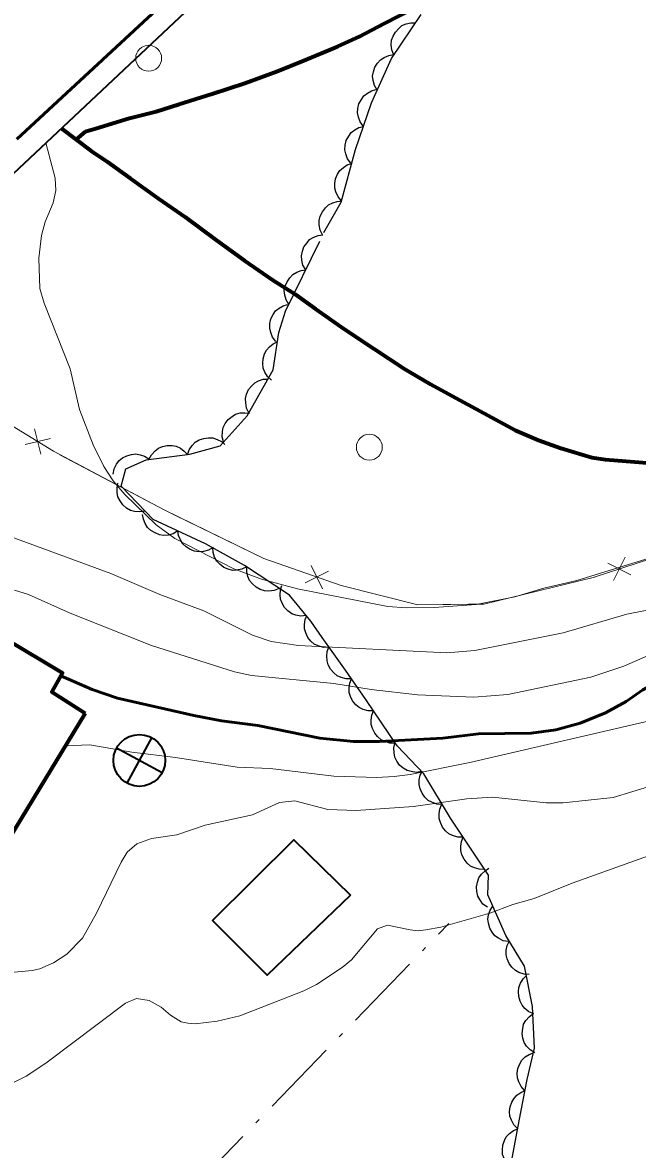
# Model space of a CAD drawing. Extents: x 356765 to 358572, y 5103174 to 5104650.
# Drawn here: x 357852.96 to 357876.71, y 5103449.43 to 5103492.92 of the extents above; entities that cross this region are included whole.
import ezdxf

# ---------------------------------------------------------------- set-up
doc = ezdxf.new("R2010")
doc.units = 0
doc.header["$LTSCALE"] = 0.6
doc.linetypes.add('DOT_DASHED', pattern=[7.7, 5, -1.2, 0.3, -1.2])
doc.linetypes.add('LONG_DASHED', pattern=[7.5, 6, -1.5])
for name, color, linetype, lineweight in [('1', 7, 'Continuous', 53), ('2', 7, 'Continuous', 13), ('21', 7, 'Continuous', 53), ('22', 7, 'Continuous', 35), ('31', 7, 'Continuous', 70), ('34', 7, 'Continuous', 35), ('36', 7, 'Continuous', 13), ('37', 7, 'Continuous', 13), ('41', 7, 'DOT_DASHED', 25), ('44', 7, 'Continuous', 25)]:
    doc.layers.add(name, color=color, linetype=linetype, lineweight=lineweight)

msp = doc.modelspace()

# ---------------------------------------------------------------- linework, layer by layer
at = {"layer": '1'}
msp.add_lwpolyline([(357879.87, 5103468.34), (357879.41, 5103468.3), (357878.71, 5103468.15), (357876.91, 5103467.17), (357876.27, 5103466.72), (357875.47, 5103466.28), (357874.49, 5103465.88), (357873.55, 5103465.62), (357872.6, 5103465.5), (357870.57, 5103465.47), (357869.19, 5103465.3), (357866.75, 5103465.17), (357865.74, 5103465.17), (357864.44, 5103465.3), (357862.05, 5103465.79), (357860.65, 5103465.97), (357859.58, 5103466.18), (357856.63, 5103466.84), (357855.65, 5103467.18), (357854.45, 5103467.71)], dxfattribs=at)
at = {"layer": '2'}
for points in [[(357877.74, 5103472.43), (357874.37, 5103471.38), (357873.09, 5103471.09), (357871.97, 5103470.76), (357870.48, 5103470.46), (357868.85, 5103470.34), (357867.77, 5103470.33), (357867.07, 5103470.38), (357863.58, 5103471.07), (357862.19, 5103471.44), (357861.12, 5103471.84), (357858.85, 5103473), (357858.13, 5103473.53), (357856.92, 5103474.7), (357856.47, 5103475.23), (357856.11, 5103475.79), (357855.69, 5103476.62), (357855.17, 5103477.99), (357854.81, 5103479.55), (357853.8, 5103482.09), (357853.63, 5103482.65), (357853.59, 5103483.82), (357853.7, 5103484.7), (357853.84, 5103485.22), (357854.15, 5103485.96), (357854.25, 5103486.43), (357854.23, 5103486.91), (357853.86, 5103488.28)], [(357878.46, 5103470.51), (357876.29, 5103470.08), (357873.84, 5103469.36), (357870.42, 5103468.68), (357869.34, 5103468.59), (357863.62, 5103468.88), (357862.56, 5103469.03), (357861.84, 5103469.28), (357859.97, 5103470.21), (357858.27, 5103470.84), (357856.37, 5103471.65), (357850.72, 5103473.73)], [(357877.41, 5103468.62), (357876.18, 5103468.08), (357874.9, 5103467.66), (357871.7, 5103466.99), (357870.39, 5103466.88), (357868.21, 5103466.97), (357866.43, 5103467.18), (357864.98, 5103467.41), (357861.8, 5103467.72), (357861.15, 5103467.86), (357857.95, 5103468.88), (357854.8, 5103470.13), (357853.2, 5103470.84), (357852.66, 5103471.01)], [(357903.78, 5103467.69), (357895.03, 5103468.8), (357889.16, 5103468.88), (357881.05, 5103466.87), (357870.23, 5103464.36), (357867.93, 5103463.9), (357867.31, 5103463.82), (357866.64, 5103463.78), (357864.98, 5103463.84), (357862.52, 5103464.13), (357861.25, 5103464.18), (357858.87, 5103464.55), (357857.18, 5103464.76), (357855.56, 5103465.05), (357854.61, 5103465)], [(357877.29, 5103463.48), (357875.77, 5103463.01), (357873.84, 5103462.8), (357873.18, 5103462.8), (357871.11, 5103463.03), (357870.12, 5103462.96), (357868.06, 5103462.66), (357865.85, 5103462.51), (357864.75, 5103462.55), (357863.48, 5103462.88), (357862.89, 5103462.82), (357861.84, 5103462.34), (357860.02, 5103461.94), (357858.92, 5103461.57), (357857.94, 5103461.43), (357857.38, 5103461.23), (357857.01, 5103460.9), (357856.77, 5103460.51), (357855.82, 5103458.55), (357855.28, 5103457.58), (357854.67, 5103456.96), (357854.16, 5103456.63), (357853.63, 5103456.4), (357853.34, 5103456.33), (357850.58, 5103456.08)], [(357877.45, 5103460.88), (357874.18, 5103459.7), (357872.72, 5103459.12), (357871.89, 5103458.88), (357871, 5103458.55), (357869.11, 5103458.01), (357868.54, 5103457.9), (357868.24, 5103457.87), (357867.93, 5103457.9), (357867.05, 5103458.08), (357866.67, 5103457.94), (357865.66, 5103456.75), (357865.31, 5103456.45), (357864.31, 5103455.79), (357863.83, 5103455.55), (357861.35, 5103454.59), (357860.48, 5103454.38), (357859.63, 5103454.28), (357859.35, 5103454.3), (357859.09, 5103454.36), (357858.68, 5103454.61), (357858.32, 5103454.92), (357857.85, 5103455.18), (357857.37, 5103455.25), (357856.94, 5103455.07), (357853.86, 5103452.76), (357853.11, 5103452.26), (357850.99, 5103451.21)]]:
    msp.add_lwpolyline(points, dxfattribs=at)
at = {"layer": '21'}
msp.add_lwpolyline([(357889.92, 5103410.22), (357900.23, 5103428.34), (357911.54, 5103448.19), (357925.11, 5103471.79), (357939.18, 5103497.16), (357931.06, 5103502.23), (357900.69, 5103521.67), (357898.22, 5103523.21), (357897.42, 5103523.8), (357895.64, 5103524.63), (357894.85, 5103524.86), (357894.02, 5103524.82), (357893.26, 5103524.76), (357892.44, 5103524.57), (357891.53, 5103524.24), (357890.55, 5103523.8), (357889.35, 5103522.72), (357887.95, 5103521.34), (357886.05, 5103519.59), (357883.29, 5103516.97), (357878.74, 5103512.69), (357873.46, 5103507.82), (357864.07, 5103498.91), (357852.75, 5103488.42)], dxfattribs=at)
at = {"layer": '22'}
msp.add_lwpolyline([(357937.99, 5103497.9), (357937.4, 5103496.83), (357920.72, 5103507.43), (357919.51, 5103508.21), (357917.59, 5103509.46), (357900.24, 5103520.76), (357897.17, 5103522.57), (357895.57, 5103523.54), (357894.34, 5103523.96), (357892.93, 5103523.97), (357891.19, 5103523.12), (357881.53, 5103514.44), (357862.23, 5103496.13), (357846.59, 5103481.45), (357846.69, 5103480.61)], dxfattribs=at)
at = {"layer": '22', "linetype": 'LONG_DASHED', "lineweight": 70}
for points in [[(357855.03, 5103488.4), (357855.4, 5103488.71), (357855.79, 5103488.83), (357857.1, 5103489.22), (357858.12, 5103489.48), (357859.01, 5103489.76), (357860.28, 5103490.16), (357861.55, 5103490.58), (357862.81, 5103491.04), (357863.82, 5103491.45), (357865.13, 5103491.99), (357865.97, 5103492.38), (357866.92, 5103492.88), (357868.13, 5103493.49)], [(357854.46, 5103488.84), (357855.61, 5103487.96), (357856.25, 5103487.54), (357857.12, 5103486.91), (357858.21, 5103486.13), (357859.26, 5103485.4), (357860.41, 5103484.54), (357861.54, 5103483.73), (357862.61, 5103482.99), (357863.49, 5103482.43), (357864.28, 5103481.87), (357865.4, 5103481.08), (357866.54, 5103480.32), (357867.71, 5103479.55), (357868.71, 5103478.96), (357869.54, 5103478.51), (357870.78, 5103477.84), (357871.98, 5103477.19), (357872.88, 5103476.8), (357873.74, 5103476.49), (357874.94, 5103476.13), (357875.47, 5103476.05), (357876.59, 5103475.96), (357878.1, 5103475.84)]]:
    msp.add_lwpolyline(points, dxfattribs=at)
at = {"layer": '31'}
msp.add_lwpolyline([(357855.38, 5103466.26), (357851.36, 5103459.65), (357850.02, 5103460.46), (357849.57, 5103459.68), (357849.14, 5103459.97), (357847.27, 5103456.79), (357840.99, 5103460.61), (357847.79, 5103471.84), (357854.51, 5103467.82), (357854.09, 5103467.09), (357855.38, 5103466.26)], close=True, dxfattribs=at)
at = {"layer": '31', "lineweight": 35}
msp.add_lwpolyline([(357865.62, 5103459.24), (357862.41, 5103456.16), (357860.3, 5103458.26), (357863.44, 5103461.38), (357865.62, 5103459.24)], close=True, dxfattribs=at)
at = {"layer": '34'}
for p, q in [((357857.95, 5103465.32), (357856.99, 5103463.56)), ((357858.35, 5103463.96), (357856.59, 5103464.92))]:
    msp.add_line(p, q, dxfattribs=at)
msp.add_circle((357857.4754, 5103464.4416), 1, dxfattribs=at)
at = {"layer": '36'}
for centre in [(357857.8338, 5103491.5371), (357866.3538, 5103476.5271)]:
    msp.add_circle(centre, 0.5, dxfattribs=at)
at = {"layer": '37'}
for p, q in [((357853.43, 5103477.24), (357853.67, 5103476.26)), ((357854.04, 5103476.87), (357853.07, 5103476.63)), ((357864.11, 5103471.97), (357864.55, 5103471.07)), ((357875.56, 5103472.06), (357876.45, 5103471.6)), ((357876.23, 5103472.28), (357875.78, 5103471.38)), ((357864.78, 5103471.74), (357863.88, 5103471.3))]:
    msp.add_line(p, q, dxfattribs=at)
for points in [[(357881.71, 5103473.69), (357874.99, 5103471.5), (357870.78, 5103470.47), (357868.23, 5103470.45), (357865.27, 5103471.19), (357862.28, 5103472.24), (357858.43, 5103474.11), (357854.16, 5103476.38), (357848.83, 5103479.63)], [(357858.84, 5103473.91), (357858.43, 5103474.11), (357854.41, 5103476.24)], [(357863.39, 5103471.85), (357862.28, 5103472.24), (357858.84, 5103473.91)], [(357875.05, 5103471.52), (357874.99, 5103471.5), (357870.78, 5103470.47), (357870.18, 5103470.47)], [(357870.18, 5103470.47), (357868.23, 5103470.45), (357865.27, 5103471.19)]]:
    msp.add_lwpolyline(points, dxfattribs=at)
at = {"layer": '41'}
msp.add_lwpolyline([(357839.61, 5103435.85), (357850.86, 5103442.97), (357855.76, 5103445.71), (357859.39, 5103447.78), (357869.42, 5103458.15)], dxfattribs=at)
at = {"layer": '44', "linetype": 'DOT_DASHED'}
msp.add_lwpolyline([(357871.84, 5103448.95), (357872.14, 5103450.54), (357872.45, 5103452.13), (357872.73, 5103453.34), (357872.65, 5103454.95), (357872.34, 5103456.5), (357871.62, 5103457.68), (357870.93, 5103459.25), (357870.96, 5103460.01), (357869.49, 5103462.21), (357868.46, 5103463.93), (357867.43, 5103465.01), (357866.22, 5103466.79), (357865.43, 5103467.93), (357864.53, 5103469.18), (357864.1, 5103469.81), (357863.27, 5103470.82), (357861.53, 5103471.96), (357860.03, 5103472.8), (357858.01, 5103473.74), (357856.77, 5103475.02), (357856.95, 5103475.7), (357857.74, 5103476.04), (357859.43, 5103476.26), (357860.59, 5103476.58), (357861.64, 5103477.74), (357862.64, 5103479.52), (357862.86, 5103480.96), (357863.12, 5103481.78), (357864.6, 5103484.81), (357865.27, 5103485.99), (357865.82, 5103488.02), (357866.44, 5103489.82), (357867.21, 5103491.53), (357868.35, 5103493.23)], dxfattribs=at)
at = {"layer": '44'}
for points in [[(357867.3, 5103491.66), (357867.22, 5103491.86), (357867.2, 5103492.06), (357867.21, 5103492.23), (357867.27, 5103492.39), (357867.36, 5103492.55), (357867.49, 5103492.69), (357867.61, 5103492.8), (357867.77, 5103492.87), (357867.96, 5103492.91), (357868.14, 5103492.91)], [(357866.66, 5103490.31), (357866.55, 5103490.49), (357866.5, 5103490.68), (357866.48, 5103490.85), (357866.51, 5103491.02), (357866.57, 5103491.2), (357866.67, 5103491.35), (357866.78, 5103491.48), (357866.93, 5103491.57), (357867.1, 5103491.65), (357867.28, 5103491.68)], [(357866.13, 5103488.91), (357866, 5103489.08), (357865.93, 5103489.27), (357865.9, 5103489.43), (357865.91, 5103489.6), (357865.95, 5103489.78), (357866.05, 5103489.95), (357866.14, 5103490.09), (357866.28, 5103490.19), (357866.44, 5103490.28), (357866.61, 5103490.33)], [(357865.64, 5103487.49), (357865.51, 5103487.66), (357865.44, 5103487.85), (357865.41, 5103488.01), (357865.42, 5103488.19), (357865.46, 5103488.36), (357865.56, 5103488.53), (357865.65, 5103488.67), (357865.79, 5103488.77), (357865.95, 5103488.86), (357866.13, 5103488.91)], [(357865.28, 5103486.03), (357865.15, 5103486.19), (357865.06, 5103486.38), (357865.02, 5103486.53), (357865.02, 5103486.71), (357865.05, 5103486.89), (357865.13, 5103487.07), (357865.21, 5103487.21), (357865.35, 5103487.32), (357865.5, 5103487.42), (357865.67, 5103487.48)], [(357864.55, 5103484.72), (357864.46, 5103484.91), (357864.42, 5103485.11), (357864.42, 5103485.28), (357864.46, 5103485.45), (357864.54, 5103485.61), (357864.66, 5103485.76), (357864.78, 5103485.88), (357864.94, 5103485.96), (357865.11, 5103486.01), (357865.29, 5103486.03)], [(357863.9, 5103483.37), (357863.79, 5103483.55), (357863.75, 5103483.75), (357863.73, 5103483.92), (357863.77, 5103484.09), (357863.83, 5103484.26), (357863.95, 5103484.42), (357864.05, 5103484.54), (357864.21, 5103484.63), (357864.38, 5103484.7), (357864.56, 5103484.72)], [(357863.24, 5103482.03), (357863.14, 5103482.21), (357863.09, 5103482.4), (357863.07, 5103482.57), (357863.11, 5103482.74), (357863.18, 5103482.91), (357863.29, 5103483.07), (357863.4, 5103483.19), (357863.55, 5103483.28), (357863.72, 5103483.35), (357863.9, 5103483.37)], [(357862.75, 5103480.61), (357862.62, 5103480.77), (357862.55, 5103480.96), (357862.51, 5103481.12), (357862.51, 5103481.3), (357862.55, 5103481.48), (357862.64, 5103481.65), (357862.73, 5103481.79), (357862.87, 5103481.9), (357863.03, 5103481.99), (357863.2, 5103482.04)], [(357862.58, 5103479.11), (357862.42, 5103479.26), (357862.32, 5103479.43), (357862.26, 5103479.58), (357862.24, 5103479.76), (357862.25, 5103479.94), (357862.31, 5103480.13), (357862.38, 5103480.27), (357862.5, 5103480.4), (357862.64, 5103480.52), (357862.8, 5103480.6)], [(357861.7, 5103477.85), (357861.61, 5103478.04), (357861.58, 5103478.24), (357861.57, 5103478.41), (357861.61, 5103478.58), (357861.69, 5103478.75), (357861.81, 5103478.89), (357861.93, 5103479.01), (357862.08, 5103479.09), (357862.26, 5103479.15), (357862.44, 5103479.16)], [(357860.72, 5103476.73), (357860.67, 5103476.93), (357860.68, 5103477.13), (357860.71, 5103477.29), (357860.79, 5103477.45), (357860.91, 5103477.6), (357861.06, 5103477.72), (357861.19, 5103477.8), (357861.37, 5103477.85), (357861.55, 5103477.86), (357861.73, 5103477.84)], [(357859.33, 5103476.23), (357859.4, 5103476.43), (357859.52, 5103476.6), (357859.63, 5103476.72), (357859.78, 5103476.81), (357859.96, 5103476.87), (357860.15, 5103476.89), (357860.31, 5103476.89), (357860.48, 5103476.83), (357860.64, 5103476.75), (357860.78, 5103476.63)], [(357857.84, 5103476.05), (357857.94, 5103476.24), (357858.08, 5103476.39), (357858.21, 5103476.49), (357858.37, 5103476.56), (357858.55, 5103476.6), (357858.74, 5103476.59), (357858.9, 5103476.57), (357859.06, 5103476.49), (357859.21, 5103476.38), (357859.33, 5103476.25)], [(357856.46, 5103475.49), (357856.5, 5103475.69), (357856.59, 5103475.87), (357856.69, 5103476.01), (357856.82, 5103476.12), (357856.99, 5103476.2), (357857.17, 5103476.25), (357857.34, 5103476.27), (357857.51, 5103476.24), (357857.68, 5103476.18), (357857.84, 5103476.08)], [(357857.7, 5103474.06), (357857.49, 5103474.03), (357857.29, 5103474.05), (357857.13, 5103474.09), (357856.98, 5103474.18), (357856.84, 5103474.3), (357856.73, 5103474.46), (357856.65, 5103474.61), (357856.62, 5103474.78), (357856.62, 5103474.96), (357856.65, 5103475.14)], [(357858.96, 5103473.3), (357858.78, 5103473.19), (357858.59, 5103473.14), (357858.42, 5103473.12), (357858.25, 5103473.15), (357858.08, 5103473.22), (357857.92, 5103473.32), (357857.79, 5103473.43), (357857.7, 5103473.58), (357857.63, 5103473.75), (357857.6, 5103473.93)], [(357860.32, 5103472.66), (357860.14, 5103472.56), (357859.95, 5103472.51), (357859.78, 5103472.49), (357859.61, 5103472.52), (357859.44, 5103472.58), (357859.28, 5103472.69), (357859.15, 5103472.8), (357859.06, 5103472.95), (357858.99, 5103473.12), (357858.96, 5103473.3)], [(357861.62, 5103471.91), (357861.43, 5103471.82), (357861.23, 5103471.78), (357861.07, 5103471.77), (357860.9, 5103471.82), (357860.73, 5103471.89), (357860.58, 5103472.01), (357860.46, 5103472.13), (357860.38, 5103472.29), (357860.33, 5103472.46), (357860.31, 5103472.64)], [(357862.87, 5103471.08), (357862.68, 5103471), (357862.48, 5103470.98), (357862.31, 5103470.99), (357862.14, 5103471.04), (357861.98, 5103471.13), (357861.84, 5103471.26), (357861.73, 5103471.38), (357861.66, 5103471.54), (357861.62, 5103471.72), (357861.62, 5103471.9)], [(357863.92, 5103470.03), (357863.71, 5103470.01), (357863.51, 5103470.05), (357863.36, 5103470.1), (357863.21, 5103470.21), (357863.08, 5103470.34), (357862.99, 5103470.51), (357862.92, 5103470.66), (357862.91, 5103470.83), (357862.92, 5103471.02), (357862.97, 5103471.19)], [(357864.79, 5103468.81), (357864.58, 5103468.8), (357864.38, 5103468.86), (357864.23, 5103468.93), (357864.1, 5103469.05), (357863.98, 5103469.19), (357863.9, 5103469.36), (357863.85, 5103469.52), (357863.85, 5103469.69), (357863.87, 5103469.88), (357863.94, 5103470.04)], [(357865.67, 5103467.59), (357865.46, 5103467.59), (357865.27, 5103467.64), (357865.11, 5103467.71), (357864.98, 5103467.82), (357864.86, 5103467.96), (357864.77, 5103468.13), (357864.72, 5103468.28), (357864.71, 5103468.46), (357864.73, 5103468.64), (357864.79, 5103468.81)], [(357866.52, 5103466.36), (357866.31, 5103466.36), (357866.12, 5103466.41), (357865.96, 5103466.48), (357865.83, 5103466.59), (357865.71, 5103466.74), (357865.63, 5103466.91), (357865.58, 5103467.06), (357865.57, 5103467.24), (357865.6, 5103467.42), (357865.67, 5103467.59)], [(357867.36, 5103465.11), (357867.15, 5103465.11), (357866.96, 5103465.17), (357866.81, 5103465.24), (357866.67, 5103465.36), (357866.56, 5103465.5), (357866.48, 5103465.67), (357866.42, 5103465.83), (357866.42, 5103466), (357866.45, 5103466.19), (357866.52, 5103466.35)], [(357868.38, 5103464.02), (357868.17, 5103463.98), (357867.97, 5103464.01), (357867.81, 5103464.05), (357867.66, 5103464.14), (357867.52, 5103464.26), (357867.42, 5103464.42), (357867.34, 5103464.57), (357867.31, 5103464.74), (357867.3, 5103464.93), (357867.34, 5103465.1)], [(357869.17, 5103462.74), (357868.96, 5103462.76), (357868.77, 5103462.83), (357868.62, 5103462.9), (357868.5, 5103463.03), (357868.39, 5103463.18), (357868.32, 5103463.35), (357868.28, 5103463.51), (357868.28, 5103463.69), (357868.32, 5103463.87), (357868.4, 5103464.03)], [(357869.98, 5103461.48), (357869.77, 5103461.48), (357869.57, 5103461.54), (357869.42, 5103461.61), (357869.29, 5103461.73), (357869.18, 5103461.87), (357869.1, 5103462.05), (357869.05, 5103462.2), (357869.05, 5103462.38), (357869.08, 5103462.56), (357869.14, 5103462.73)], [(357870.81, 5103460.23), (357870.6, 5103460.24), (357870.41, 5103460.3), (357870.26, 5103460.36), (357870.13, 5103460.48), (357870.01, 5103460.63), (357869.93, 5103460.8), (357869.88, 5103460.96), (357869.88, 5103461.13), (357869.91, 5103461.31), (357869.98, 5103461.48)], [(357870.91, 5103458.78), (357870.74, 5103458.9), (357870.62, 5103459.07), (357870.54, 5103459.21), (357870.5, 5103459.38), (357870.49, 5103459.57), (357870.53, 5103459.75), (357870.58, 5103459.91), (357870.69, 5103460.05), (357870.82, 5103460.18), (357870.97, 5103460.28)], [(357871.72, 5103457.45), (357871.52, 5103457.48), (357871.34, 5103457.58), (357871.2, 5103457.67), (357871.09, 5103457.81), (357871, 5103457.97), (357870.96, 5103458.16), (357870.93, 5103458.32), (357870.96, 5103458.49), (357871.02, 5103458.67), (357871.12, 5103458.82)], [(357872.53, 5103456.18), (357872.33, 5103456.19), (357872.13, 5103456.26), (357871.99, 5103456.34), (357871.86, 5103456.46), (357871.75, 5103456.61), (357871.68, 5103456.78), (357871.64, 5103456.94), (357871.64, 5103457.12), (357871.68, 5103457.3), (357871.75, 5103457.46)], [(357872.71, 5103454.66), (357872.51, 5103454.74), (357872.36, 5103454.87), (357872.25, 5103455), (357872.17, 5103455.15), (357872.12, 5103455.33), (357872.11, 5103455.52), (357872.12, 5103455.68), (357872.19, 5103455.85), (357872.29, 5103456.01), (357872.41, 5103456.13)], [(357872.74, 5103453.16), (357872.56, 5103453.27), (357872.42, 5103453.42), (357872.33, 5103453.56), (357872.28, 5103453.72), (357872.25, 5103453.91), (357872.28, 5103454.1), (357872.31, 5103454.26), (357872.4, 5103454.41), (357872.52, 5103454.55), (357872.66, 5103454.66)], [(357872.35, 5103451.7), (357872.21, 5103451.86), (357872.12, 5103452.04), (357872.07, 5103452.2), (357872.06, 5103452.37), (357872.09, 5103452.55), (357872.16, 5103452.73), (357872.24, 5103452.87), (357872.37, 5103453), (357872.52, 5103453.1), (357872.69, 5103453.16)], [(357872.08, 5103450.23), (357871.93, 5103450.38), (357871.84, 5103450.56), (357871.78, 5103450.71), (357871.77, 5103450.89), (357871.79, 5103451.07), (357871.85, 5103451.25), (357871.93, 5103451.39), (357872.05, 5103451.52), (357872.2, 5103451.63), (357872.37, 5103451.7)], [(357871.8, 5103448.75), (357871.65, 5103448.9), (357871.56, 5103449.08), (357871.5, 5103449.23), (357871.49, 5103449.41), (357871.51, 5103449.59), (357871.57, 5103449.77), (357871.64, 5103449.92), (357871.77, 5103450.05), (357871.92, 5103450.16), (357872.08, 5103450.23)]]:
    msp.add_lwpolyline(points, dxfattribs=at)

doc.saveas('drawing.dxf')
